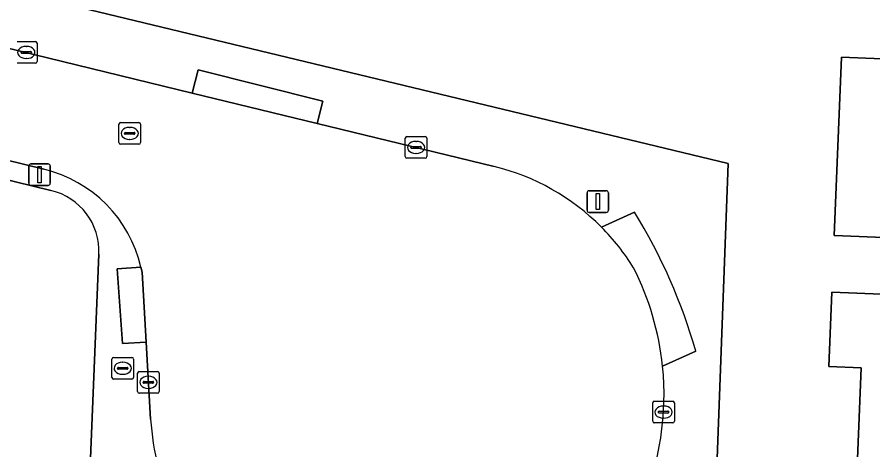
# Model space of a CAD drawing. Extents: x 160732 to 162107, y 387428 to 388479.
# Drawn here: x 161838.19 to 161877.79, y 387725.82 to 387745.84 of the extents above; entities that cross this region are included whole.
import ezdxf

# ---------------------------------------------------------------- set-up
doc = ezdxf.new("R2010")
doc.units = 0
for name, color, linetype in [('IMGEO_Brandkraan', 7, 'Continuous'), ('IMGEO_Erf', 7, 'Continuous'), ('IMGEO_Kolk', 7, 'Continuous'), ('IMGEO_Lichtmast', 7, 'Continuous'), ('IMGEO_Pand', 7, 'Continuous'), ('IMGEO_Rijbaan_lokaal_open', 7, 'Continuous'), ('IMGEO_Rioolput', 7, 'Continuous'), ('IMGEO_Voetpad_open', 7, 'Continuous')]:
    doc.layers.add(name, color=color, linetype=linetype)

msp = doc.modelspace()

# ---------------------------------------------------------------- linework, layer by layer
at = {"layer": 'IMGEO_Brandkraan'}
for p, q in [((161842.578, 387729.167), (161842.578, 387730.019)), ((161842.653, 387730.093), (161843.505, 387730.093)), ((161843.066, 387729.873), (161843.091, 387729.873)), ((161843.579, 387730.019), (161843.579, 387729.167)), ((161842.837, 387729.587), (161842.837, 387729.599)), ((161843.275, 387729.55), (161842.877, 387729.55)), ((161842.88, 387729.636), (161843.278, 387729.636)), ((161843.321, 387729.599), (161843.321, 387729.587)), ((161843.505, 387729.093), (161842.653, 387729.093)), ((161843.089, 387729.313), (161843.064, 387729.313))]:
    msp.add_line(p, q, dxfattribs=at)
for points in [[(161842.578, 387729.167), (161842.578, 387730.019)], [(161842.653, 387730.093), (161843.505, 387730.093)], [(161843.579, 387730.019), (161843.579, 387729.167)], [(161843.505, 387729.093), (161842.653, 387729.093)]]:
    msp.add_lwpolyline(points, dxfattribs=at)
for centre, radius, start, end in [((161842.655, 387730.017), 0.0765, 91.552, 178.448), ((161842.655, 387730.017), 0.0765, 91.552, 178.448), ((161843.503, 387730.017), 0.0765, 1.552, 88.448), ((161843.503, 387730.017), 0.0765, 1.552, 88.448), ((161842.877, 387729.596), 0.0403, 85.8775, 175.7526), ((161842.874, 387729.586), 0.0366, 178.938, 274.7102), ((161843.278, 387729.593), 0.043, 264.8664, 352.4533), ((161843.282, 387729.598), 0.0386, 1.7309, 96.639), ((161842.655, 387729.169), 0.0765, 181.552, 268.448), ((161842.655, 387729.169), 0.0765, 181.552, 268.448), ((161843.503, 387729.169), 0.0765, 271.552, 358.448), ((161843.503, 387729.169), 0.0765, 271.552, 358.448)]:
    msp.add_arc(centre, radius, start, end, dxfattribs=at)
for centre, major_axis, ratio, start_param, end_param in [((161843.065, 387729.593), (-0.387, 0.002), 0.722429, 4.712389, 7.853982), ((161843.09, 387729.593), (-0.39, 0.002), 0.717154, 1.570796, 4.712389)]:
    msp.add_ellipse(centre, major_axis=major_axis, ratio=ratio, start_param=start_param, end_param=end_param, dxfattribs=at)
at = {"layer": 'IMGEO_Erf'}
for points in [[(161781.371, 387760.885), (161791.01, 387758.554), (161825.713, 387750), (161871.084, 387739.066), (161870.112, 387713.019), (161841.124, 387714.098), (161841.98, 387734.877)], [(161839.76, 387737.82), (161811.449, 387744.755), (161811.393, 387744.532), (161807.811, 387745.431), (161807.862, 387745.634), (161790.04, 387750), (161783.541, 387751.592)], [(161878.68, 387735.633), (161875.994, 387735.741), (161876.328, 387743.993), (161878.976, 387743.886)], [(161885.282, 387721.24), (161876.926, 387721.578), (161877.251, 387729.616), (161875.748, 387729.677), (161875.887, 387733.121), (161878.574, 387733.013)]]:
    msp.add_lwpolyline(points, dxfattribs=at)
msp.add_arc((161839.08, 387734.998), 2.903, 357.6065, 76.4504, dxfattribs=at)
at = {"layer": 'IMGEO_Kolk'}
for p, q in [((161838.193, 387744.708), (161839.045, 387744.708)), ((161838.606, 387744.488), (161838.631, 387744.488)), ((161839.119, 387744.634), (161839.119, 387743.782)), ((161838.377, 387744.202), (161838.377, 387744.214)), ((161838.815, 387744.165), (161838.417, 387744.165)), ((161838.42, 387744.251), (161838.818, 387744.251)), ((161838.861, 387744.214), (161838.861, 387744.202)), ((161839.045, 387743.708), (161838.193, 387743.708)), ((161838.629, 387743.928), (161838.604, 387743.928)), ((161856.151, 387739.387), (161856.151, 387740.239)), ((161856.226, 387740.313), (161857.078, 387740.313)), ((161857.152, 387740.239), (161857.152, 387739.387)), ((161856.41, 387739.807), (161856.41, 387739.819)), ((161856.848, 387739.77), (161856.45, 387739.77)), ((161856.453, 387739.856), (161856.851, 387739.856)), ((161856.639, 387740.093), (161856.664, 387740.093)), ((161856.894, 387739.819), (161856.894, 387739.807)), ((161856.662, 387739.533), (161856.637, 387739.533)), ((161857.078, 387739.313), (161856.226, 387739.313)), ((161843.842, 387729.443), (161844.694, 387729.443)), ((161843.767, 387728.517), (161843.767, 387729.369)), ((161844.255, 387729.223), (161844.28, 387729.223)), ((161844.768, 387729.369), (161844.768, 387728.517)), ((161844.026, 387728.937), (161844.026, 387728.949)), ((161844.464, 387728.9), (161844.066, 387728.9)), ((161844.069, 387728.986), (161844.467, 387728.986)), ((161844.278, 387728.663), (161844.253, 387728.663)), ((161844.51, 387728.949), (161844.51, 387728.937)), ((161844.694, 387728.443), (161843.842, 387728.443)), ((161867.599, 387727.14), (161867.599, 387727.992)), ((161867.674, 387728.066), (161868.526, 387728.066)), ((161868.087, 387727.846), (161868.112, 387727.846)), ((161868.6, 387727.992), (161868.6, 387727.14)), ((161867.858, 387727.56), (161867.858, 387727.572)), ((161868.296, 387727.523), (161867.898, 387727.523)), ((161867.901, 387727.609), (161868.299, 387727.609)), ((161868.342, 387727.572), (161868.342, 387727.56)), ((161868.526, 387727.066), (161867.674, 387727.066)), ((161868.11, 387727.286), (161868.085, 387727.286))]:
    msp.add_line(p, q, dxfattribs=at)
for points in [[(161838.193, 387744.708), (161839.045, 387744.708)], [(161839.119, 387744.634), (161839.119, 387743.782)], [(161839.045, 387743.708), (161838.193, 387743.708)], [(161856.151, 387739.387), (161856.151, 387740.239)], [(161856.226, 387740.313), (161857.078, 387740.313)], [(161857.152, 387740.239), (161857.152, 387739.387)], [(161857.078, 387739.313), (161856.226, 387739.313)], [(161843.842, 387729.443), (161844.694, 387729.443)], [(161843.767, 387728.517), (161843.767, 387729.369)], [(161844.768, 387729.369), (161844.768, 387728.517)], [(161844.694, 387728.443), (161843.842, 387728.443)], [(161867.599, 387727.14), (161867.599, 387727.992)], [(161867.674, 387728.066), (161868.526, 387728.066)], [(161868.6, 387727.992), (161868.6, 387727.14)], [(161868.526, 387727.066), (161867.674, 387727.066)]]:
    msp.add_lwpolyline(points, dxfattribs=at)
for centre, radius, start, end in [((161839.043, 387744.632), 0.0765, 1.552, 88.448), ((161839.043, 387744.632), 0.0765, 1.552, 88.448), ((161838.417, 387744.211), 0.0403, 85.8775, 175.7526), ((161838.414, 387744.201), 0.0366, 178.938, 274.7102), ((161838.818, 387744.208), 0.043, 264.8664, 352.4533), ((161838.822, 387744.213), 0.0386, 1.7309, 96.639), ((161839.043, 387743.784), 0.0765, 271.552, 358.448), ((161839.043, 387743.784), 0.0765, 271.552, 358.448), ((161856.228, 387740.237), 0.0765, 91.552, 178.448), ((161856.228, 387740.237), 0.0765, 91.552, 178.448), ((161857.076, 387740.237), 0.0765, 1.552, 88.448), ((161857.076, 387740.237), 0.0765, 1.552, 88.448), ((161856.45, 387739.816), 0.0403, 85.8775, 175.7526), ((161856.447, 387739.806), 0.0366, 178.938, 274.7102), ((161856.851, 387739.813), 0.043, 264.8664, 352.4533), ((161856.855, 387739.818), 0.0386, 1.7309, 96.639), ((161856.228, 387739.389), 0.0765, 181.552, 268.448), ((161856.228, 387739.389), 0.0765, 181.552, 268.448), ((161857.076, 387739.389), 0.0765, 271.552, 358.448), ((161857.076, 387739.389), 0.0765, 271.552, 358.448), ((161843.844, 387729.367), 0.0765, 91.552, 178.448), ((161843.844, 387729.367), 0.0765, 91.552, 178.448), ((161844.692, 387729.367), 0.0765, 1.552, 88.448), ((161844.692, 387729.367), 0.0765, 1.552, 88.448), ((161844.066, 387728.946), 0.0403, 85.8775, 175.7526), ((161844.063, 387728.936), 0.0366, 178.938, 274.7102), ((161844.467, 387728.943), 0.043, 264.8664, 352.4533), ((161844.471, 387728.948), 0.0386, 1.7309, 96.639), ((161843.844, 387728.519), 0.0765, 181.552, 268.448), ((161843.844, 387728.519), 0.0765, 181.552, 268.448), ((161844.692, 387728.519), 0.0765, 271.552, 358.448), ((161844.692, 387728.519), 0.0765, 271.552, 358.448), ((161867.676, 387727.99), 0.0765, 91.552, 178.448), ((161867.676, 387727.99), 0.0765, 91.552, 178.448), ((161868.524, 387727.99), 0.0765, 1.552, 88.448), ((161868.524, 387727.99), 0.0765, 1.552, 88.448), ((161867.898, 387727.569), 0.0403, 85.8775, 175.7526), ((161867.895, 387727.559), 0.0366, 178.938, 274.7102), ((161868.299, 387727.566), 0.043, 264.8664, 352.4533), ((161868.303, 387727.571), 0.0386, 1.7309, 96.639), ((161867.676, 387727.142), 0.0765, 181.552, 268.448), ((161867.676, 387727.142), 0.0765, 181.552, 268.448), ((161868.524, 387727.142), 0.0765, 271.552, 358.448), ((161868.524, 387727.142), 0.0765, 271.552, 358.448)]:
    msp.add_arc(centre, radius, start, end, dxfattribs=at)
for centre, major_axis, ratio, start_param, end_param in [((161838.605, 387744.208), (-0.387, 0.002), 0.722429, 4.712389, 7.853982), ((161838.63, 387744.208), (-0.39, 0.002), 0.717154, 1.570796, 4.712389), ((161856.638, 387739.813), (-0.387, 0.002), 0.722429, 4.712389, 7.853982), ((161856.663, 387739.813), (-0.39, 0.002), 0.717154, 1.570796, 4.712389), ((161844.254, 387728.943), (-0.387, 0.002), 0.722429, 4.712389, 7.853982), ((161844.279, 387728.943), (-0.39, 0.002), 0.717154, 1.570796, 4.712389), ((161868.086, 387727.566), (-0.387, 0.002), 0.722429, 4.712389, 7.853982), ((161868.111, 387727.566), (-0.39, 0.002), 0.717154, 1.570796, 4.712389)]:
    msp.add_ellipse(centre, major_axis=major_axis, ratio=ratio, start_param=start_param, end_param=end_param, dxfattribs=at)
at = {"layer": 'IMGEO_Lichtmast'}
for p, q in [((161838.733, 387738.153), (161838.733, 387738.953)), ((161838.733, 387738.953), (161838.733, 387738.153)), ((161838.833, 387739.053), (161839.623, 387739.053)), ((161839.623, 387739.053), (161838.833, 387739.053)), ((161839.723, 387738.953), (161839.723, 387738.153)), ((161839.723, 387738.153), (161839.723, 387738.953)), ((161839.623, 387738.053), (161838.833, 387738.053)), ((161838.833, 387738.053), (161839.623, 387738.053)), ((161864.66, 387737.808), (161865.45, 387737.808)), ((161865.45, 387737.808), (161864.66, 387737.808)), ((161864.56, 387736.908), (161864.56, 387737.708)), ((161864.56, 387737.708), (161864.56, 387736.908)), ((161865.55, 387737.708), (161865.55, 387736.908)), ((161865.55, 387736.908), (161865.55, 387737.708)), ((161865.45, 387736.808), (161864.66, 387736.808)), ((161864.66, 387736.808), (161865.45, 387736.808))]:
    msp.add_line(p, q, dxfattribs=at)
for points in [[(161839.153, 387738.928), (161839.303, 387738.928), (161839.303, 387738.178), (161839.153, 387738.178), (161839.153, 387738.928)], [(161864.98, 387737.683), (161865.13, 387737.683), (161865.13, 387736.933), (161864.98, 387736.933), (161864.98, 387737.683)]]:
    msp.add_lwpolyline(points, dxfattribs=at)
for centre, start, end in [((161838.833, 387738.953), 90, 180), ((161838.833, 387738.953), 90, 180), ((161839.623, 387738.953), 0, 90), ((161839.623, 387738.953), 360, 90), ((161838.833, 387738.153), 180, 270), ((161838.833, 387738.153), 180, 270), ((161839.623, 387738.153), 270, 0), ((161839.623, 387738.153), 270, 0), ((161864.66, 387737.708), 90, 180), ((161864.66, 387737.708), 90, 180), ((161865.45, 387737.708), 0, 90), ((161865.45, 387737.708), 360, 90), ((161864.66, 387736.908), 180, 270), ((161864.66, 387736.908), 180, 270), ((161865.45, 387736.908), 270, 0), ((161865.45, 387736.908), 270, 0)]:
    msp.add_arc(centre, 0.1, start, end, dxfattribs=at)
at = {"layer": 'IMGEO_Pand'}
msp.add_lwpolyline([(161878.976, 387743.886), (161876.328, 387743.993), (161875.994, 387735.741), (161878.68, 387735.633)], dxfattribs=at)
msp.add_lwpolyline([(161878.574, 387733.013), (161875.887, 387733.121), (161875.748, 387729.677), (161877.251, 387729.616), (161876.926, 387721.578), (161885.282, 387721.24), (161885.578, 387728.566), (161889.764, 387728.397), (161889.914, 387732.106), (161884.258, 387732.334), (161884.267, 387732.56), (161878.565, 387732.788)], close=True, dxfattribs=at)
at = {"layer": 'IMGEO_Rijbaan_lokaal_open'}
for points in [[(161860.259, 387738.932), (161852.076, 387740.923), (161846.298, 387742.328), (161830.933, 387746.066), (161825.165, 387747.469), (161814.759, 387750), (161809.006, 387751.427), (161801.468, 387753.296), (161790.504, 387756.015), (161787.611, 387756.701), (161781.712, 387758.178), (161780.656, 387758.441), (161779.307, 387753.504), (161781.246, 387753.058), (161785.57, 387752.064), (161793.815, 387750), (161808.079, 387746.498), (161811.665, 387745.617), (161839.433, 387738.799)], [(161843.924, 387734.273), (161843.974, 387734.036), (161844.161, 387730.808), (161844.367, 387727.238)]]:
    msp.add_lwpolyline(points, dxfattribs=at)
for centre, radius, start, end in [((161857.752, 387728.695), 10.539, 44.8419, 76.239), ((161838.016, 387732.902), 6.065, 13.0665, 76.4887), ((161857.819, 387728.746), 10.456, 31.693, 44.905), ((161855.134, 387728.36), 12.988, 5.8949, 26.9128), ((161855.143, 387728.362), 12.98, 336.5221, 5.8903), ((161857.12, 387728.138), 12.785, 184.0352, 204.0373)]:
    msp.add_arc(centre, radius, start, end, dxfattribs=at)
at = {"layer": 'IMGEO_Rioolput'}
for p, q in [((161842.978, 387740.961), (161843.83, 387740.961)), ((161842.903, 387740.035), (161842.903, 387740.887)), ((161843.391, 387740.741), (161843.416, 387740.741)), ((161843.904, 387740.887), (161843.904, 387740.035)), ((161843.162, 387740.455), (161843.162, 387740.467)), ((161843.6, 387740.418), (161843.202, 387740.418)), ((161843.205, 387740.504), (161843.603, 387740.504)), ((161843.414, 387740.181), (161843.389, 387740.181)), ((161843.646, 387740.467), (161843.646, 387740.455)), ((161843.83, 387739.961), (161842.978, 387739.961))]:
    msp.add_line(p, q, dxfattribs=at)
for points in [[(161842.978, 387740.961), (161843.83, 387740.961)], [(161842.903, 387740.035), (161842.903, 387740.887)], [(161843.904, 387740.887), (161843.904, 387740.035)], [(161843.83, 387739.961), (161842.978, 387739.961)]]:
    msp.add_lwpolyline(points, dxfattribs=at)
for centre, radius, start, end in [((161842.98, 387740.885), 0.0765, 91.552, 178.448), ((161842.98, 387740.885), 0.0765, 91.552, 178.448), ((161843.828, 387740.885), 0.0765, 1.552, 88.448), ((161843.828, 387740.885), 0.0765, 1.552, 88.448), ((161843.202, 387740.464), 0.0403, 85.8775, 175.7526), ((161843.199, 387740.454), 0.0366, 178.938, 274.7102), ((161843.603, 387740.461), 0.043, 264.8664, 352.4533), ((161843.607, 387740.466), 0.0386, 1.7309, 96.639), ((161842.98, 387740.037), 0.0765, 181.552, 268.448), ((161842.98, 387740.037), 0.0765, 181.552, 268.448), ((161843.828, 387740.037), 0.0765, 271.552, 358.448), ((161843.828, 387740.037), 0.0765, 271.552, 358.448)]:
    msp.add_arc(centre, radius, start, end, dxfattribs=at)
for centre, major_axis, ratio, start_param, end_param in [((161843.39, 387740.461), (-0.387, 0.002), 0.722429, 4.712389, 7.853982), ((161843.415, 387740.461), (-0.39, 0.002), 0.717154, 1.570796, 4.712389)]:
    msp.add_ellipse(centre, major_axis=major_axis, ratio=ratio, start_param=start_param, end_param=end_param, dxfattribs=at)
at = {"layer": 'IMGEO_Voetpad_open'}
for points in [[(161779.681, 387762.427), (161778.721, 387758.923), (161780.656, 387758.441), (161781.712, 387758.178), (161781.983, 387759.224), (161787.86, 387757.751), (161787.611, 387756.701), (161790.504, 387756.015), (161801.468, 387753.296), (161801.736, 387754.363), (161809.268, 387752.472), (161809.006, 387751.427), (161814.759, 387750), (161825.165, 387747.469), (161825.433, 387748.536), (161831.19, 387747.091), (161830.933, 387746.066), (161846.298, 387742.328), (161846.566, 387743.395), (161852.333, 387741.947), (161852.076, 387740.923), (161860.259, 387738.932)], [(161841.98, 387734.877), (161841.124, 387714.098), (161870.112, 387713.019), (161871.084, 387739.066), (161825.713, 387750)], [(161839.433, 387738.799), (161811.665, 387745.617), (161811.449, 387744.755), (161839.76, 387737.82)], [(161865.225, 387736.127), (161866.758, 387736.813)], [(161866.758, 387736.813), (161865.225, 387736.127)], [(161844.367, 387727.238), (161844.161, 387730.808), (161843.064, 387730.733), (161842.827, 387734.198), (161843.924, 387734.273)], [(161869.593, 387730.381), (161868.054, 387729.694)], [(161868.054, 387729.694), (161869.593, 387730.381)]]:
    msp.add_lwpolyline(points, dxfattribs=at)
for points in [[(161852.076, 387740.923), (161852.333, 387741.947), (161846.566, 387743.395), (161846.298, 387742.328)], [(161842.827, 387734.198), (161843.064, 387730.733), (161844.161, 387730.808), (161843.974, 387734.036), (161843.924, 387734.273)]]:
    msp.add_lwpolyline(points, close=True, dxfattribs=at)
for centre, radius, start, end in [((161857.752, 387728.695), 10.539, 44.8419, 76.239), ((161838.016, 387732.902), 6.065, 13.0665, 76.4887), ((161839.08, 387734.998), 2.903, 357.6065, 76.4504), ((161844.736, 387723.266), 25.856, 15.9739, 31.5986), ((161844.736, 387723.266), 25.856, 15.9739, 31.5986), ((161857.819, 387728.746), 10.456, 31.693, 44.905), ((161855.134, 387728.36), 12.988, 5.8949, 26.9128), ((161855.143, 387728.362), 12.98, 336.5221, 5.8903), ((161857.12, 387728.138), 12.785, 184.0352, 204.0373)]:
    msp.add_arc(centre, radius, start, end, dxfattribs=at)

doc.saveas('drawing.dxf')
